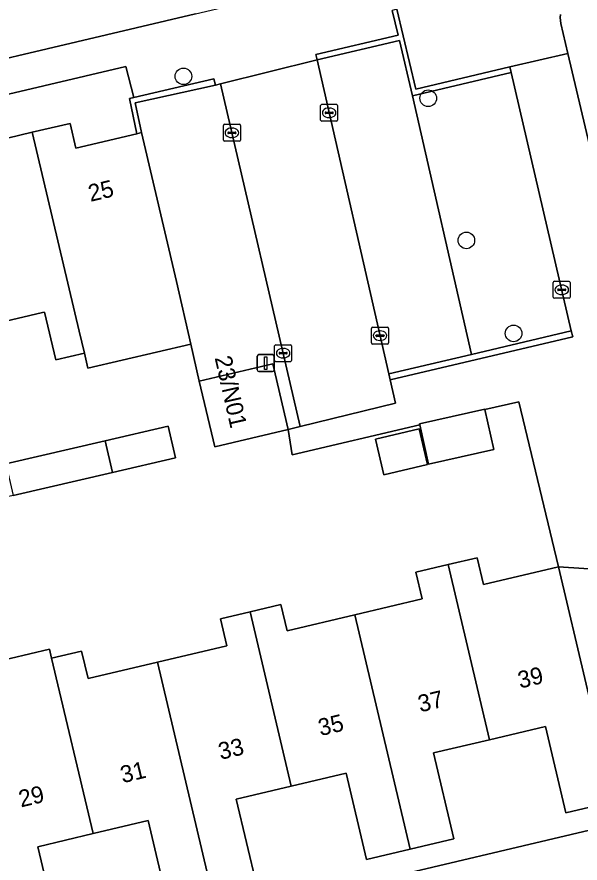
# Model space of a CAD drawing. Extents: x 158031 to 159244, y 380104 to 381214.
# Drawn here: x 158874.83 to 158907.98, y 380813.28 to 380863.09 of the extents above; entities that cross this region are included whole.
import ezdxf

# ---------------------------------------------------------------- set-up
doc = ezdxf.new("R2010")
doc.units = 0
for name, color, linetype in [('IMGEO_Boom', 7, 'Continuous'), ('IMGEO_Erf', 7, 'Continuous'), ('IMGEO_Groenvoorziening', 7, 'Continuous'), ('IMGEO_Kolk', 7, 'Continuous'), ('IMGEO_Lichtmast', 7, 'Continuous'), ('IMGEO_Muur', 7, 'Continuous'), ('IMGEO_Pand', 7, 'Continuous'), ('IMGEO_Pand_nummerreeks', 7, 'Continuous'), ('IMGEO_Parkeervlak_open', 7, 'Continuous'), ('IMGEO_Rijbaan_lokaal_open', 7, 'Continuous'), ('IMGEO_Voetpad_open', 7, 'Continuous')]:
    doc.layers.add(name, color=color, linetype=linetype)

msp = doc.modelspace()

# ---------------------------------------------------------------- linework, layer by layer
at = {"layer": 'IMGEO_Boom'}
for centre in [(158884.628, 380859.596), (158899.038, 380858.304), (158901.283, 380849.938), (158904.063, 380844.461)]:
    msp.add_circle(centre, 0.489, dxfattribs=at)
at = {"layer": 'IMGEO_Erf'}
for points in [[(158906.825, 380863.234), (158906.814, 380863.057), (158906.818, 380862.88), (158906.839, 380862.704), (158907.254, 380860.948), (158923.161, 380793.686)], [(158873.516, 380855.78), (158875.731, 380856.302), (158877.952, 380856.826), (158878.295, 380855.372), (158881.89, 380856.219), (158881.45, 380858.299), (158881.702, 380858.357), (158881.231, 380860.179), (158833.948, 380849.03)], [(158870.934, 380824.497), (158876.744, 380825.87), (158876.869, 380825.342), (158878.636, 380825.759), (158879.017, 380824.147), (158883.096, 380825.111), (158887.184, 380826.077), (158886.809, 380827.664), (158888.55, 380828.075), (158890.365, 380828.504), (158890.733, 380826.947), (158894.719, 380827.889), (158898.69, 380828.827), (158898.317, 380830.408), (158900.206, 380830.854), (158901.916, 380831.258), (158902.289, 380829.681), (158906.706, 380830.725), (158904.371, 380840.441), (158902.377, 380839.973), (158902.903, 380837.62), (158899.055, 380836.761), (158898.538, 380839.072), (158891.032, 380837.311), (158890.8, 380838.809), (158886.469, 380837.788), (158885.561, 380841.641), (158885.062, 380843.823), (158879.005, 380842.414), (158878.799, 380843.296), (158877.118, 380842.9), (158876.452, 380845.722), (158876.325, 380845.692), (158875.581, 380845.516), (158872.331, 380844.75)], [(158860.401, 380803.849), (158910.281, 380815.633), (158909.971, 380816.904), (158907.139, 380816.235), (158905.938, 380821.319), (158902.641, 380820.54), (158899.346, 380819.762), (158900.54, 380814.705), (158897.975, 380814.099), (158895.409, 380813.493), (158894.21, 380818.572), (158890.975, 380817.808), (158887.74, 380817.044), (158888.948, 380811.931), (158886.352, 380811.318), (158883.757, 380810.705), (158882.558, 380815.779), (158879.308, 380815.011), (158876.057, 380814.243), (158877.268, 380809.117), (158874.708, 380808.513)]]:
    msp.add_lwpolyline(points, dxfattribs=at)
for points in [[(158874.181, 380836.775), (158880.021, 380838.134), (158883.734, 380838.999), (158884.167, 380837.135), (158880.461, 380836.272), (158874.613, 380834.911), (158868.8, 380833.557), (158862.924, 380832.189), (158857.201, 380830.857), (158855.353, 380830.427), (158854.919, 380832.29), (158856.762, 380832.719), (158862.504, 380834.056), (158868.37, 380835.422)], [(158895.935, 380838.24), (158898.499, 380838.846), (158898.998, 380836.735), (158896.434, 380836.129)]]:
    msp.add_lwpolyline(points, close=True, dxfattribs=at)
at = {"layer": 'IMGEO_Groenvoorziening'}
for points in [[(158907.463, 380844.61), (158903.921, 380859.813), (158898.116, 380858.441), (158901.578, 380843.229)], [(158914.134, 380816.543), (158910.889, 380830.438), (158906.706, 380830.725), (158909.971, 380816.904), (158910.281, 380815.633)]]:
    msp.add_lwpolyline(points, close=True, dxfattribs=at)
at = {"layer": 'IMGEO_Kolk'}
for p, q in [((158892.706, 380857.024), (158892.706, 380857.876)), ((158892.781, 380857.95), (158893.633, 380857.95)), ((158893.707, 380857.876), (158893.707, 380857.024)), ((158892.965, 380857.444), (158892.965, 380857.456)), ((158893.403, 380857.407), (158893.005, 380857.407)), ((158893.008, 380857.493), (158893.406, 380857.493)), ((158893.194, 380857.73), (158893.219, 380857.73)), ((158893.449, 380857.456), (158893.449, 380857.444)), ((158887.055, 380856.773), (158887.907, 380856.773)), ((158893.633, 380856.95), (158892.781, 380856.95)), ((158893.217, 380857.17), (158893.192, 380857.17)), ((158886.98, 380855.847), (158886.98, 380856.699)), ((158887.239, 380856.267), (158887.239, 380856.279)), ((158887.282, 380856.316), (158887.68, 380856.316)), ((158887.468, 380856.553), (158887.493, 380856.553)), ((158887.723, 380856.279), (158887.723, 380856.267)), ((158887.981, 380856.699), (158887.981, 380855.847)), ((158887.907, 380855.773), (158887.055, 380855.773)), ((158887.677, 380856.23), (158887.279, 380856.23)), ((158887.491, 380855.993), (158887.466, 380855.993)), ((158906.399, 380846.603), (158906.399, 380847.455)), ((158906.474, 380847.529), (158907.326, 380847.529)), ((158906.887, 380847.309), (158906.912, 380847.309)), ((158907.4, 380847.455), (158907.4, 380846.603)), ((158906.658, 380847.023), (158906.658, 380847.035)), ((158907.096, 380846.986), (158906.698, 380846.986)), ((158906.701, 380847.072), (158907.099, 380847.072)), ((158907.142, 380847.035), (158907.142, 380847.023)), ((158907.326, 380846.529), (158906.474, 380846.529)), ((158906.91, 380846.749), (158906.885, 380846.749)), ((158895.773, 380844.831), (158896.625, 380844.831)), ((158895.698, 380843.905), (158895.698, 380844.757)), ((158895.957, 380844.325), (158895.957, 380844.337)), ((158896, 380844.374), (158896.398, 380844.374)), ((158896.186, 380844.611), (158896.211, 380844.611)), ((158896.441, 380844.337), (158896.441, 380844.325)), ((158896.699, 380844.757), (158896.699, 380843.905)), ((158890.072, 380843.797), (158890.924, 380843.797)), ((158896.625, 380843.831), (158895.773, 380843.831)), ((158896.395, 380844.288), (158895.997, 380844.288)), ((158896.209, 380844.051), (158896.184, 380844.051)), ((158889.997, 380842.871), (158889.997, 380843.723)), ((158890.256, 380843.291), (158890.256, 380843.303)), ((158890.299, 380843.34), (158890.697, 380843.34)), ((158890.485, 380843.577), (158890.51, 380843.577)), ((158890.74, 380843.303), (158890.74, 380843.291)), ((158890.998, 380843.723), (158890.998, 380842.871)), ((158890.694, 380843.254), (158890.296, 380843.254)), ((158890.508, 380843.017), (158890.483, 380843.017)), ((158890.924, 380842.797), (158890.072, 380842.797))]:
    msp.add_line(p, q, dxfattribs=at)
for points in [[(158892.706, 380857.024), (158892.706, 380857.876)], [(158892.781, 380857.95), (158893.633, 380857.95)], [(158893.707, 380857.876), (158893.707, 380857.024)], [(158887.055, 380856.773), (158887.907, 380856.773)], [(158893.633, 380856.95), (158892.781, 380856.95)], [(158886.98, 380855.847), (158886.98, 380856.699)], [(158887.981, 380856.699), (158887.981, 380855.847)], [(158887.907, 380855.773), (158887.055, 380855.773)], [(158906.399, 380846.603), (158906.399, 380847.455)], [(158906.474, 380847.529), (158907.326, 380847.529)], [(158907.4, 380847.455), (158907.4, 380846.603)], [(158907.326, 380846.529), (158906.474, 380846.529)], [(158895.773, 380844.831), (158896.625, 380844.831)], [(158895.698, 380843.905), (158895.698, 380844.757)], [(158896.699, 380844.757), (158896.699, 380843.905)], [(158890.072, 380843.797), (158890.924, 380843.797)], [(158896.625, 380843.831), (158895.773, 380843.831)], [(158889.997, 380842.871), (158889.997, 380843.723)], [(158890.998, 380843.723), (158890.998, 380842.871)], [(158890.924, 380842.797), (158890.072, 380842.797)]]:
    msp.add_lwpolyline(points, dxfattribs=at)
for centre, radius, start, end in [((158892.783, 380857.874), 0.0765, 91.552, 178.448), ((158892.783, 380857.874), 0.0765, 91.552, 178.448), ((158893.631, 380857.874), 0.0765, 1.552, 88.448), ((158893.631, 380857.874), 0.0765, 1.552, 88.448), ((158893.005, 380857.453), 0.0403, 85.8775, 175.7526), ((158893.002, 380857.443), 0.0366, 178.938, 274.7102), ((158893.406, 380857.45), 0.043, 264.8664, 352.4533), ((158893.41, 380857.455), 0.0386, 1.7309, 96.639), ((158887.057, 380856.697), 0.0765, 91.552, 178.448), ((158887.057, 380856.697), 0.0765, 91.552, 178.448), ((158887.905, 380856.697), 0.0765, 1.552, 88.448), ((158887.905, 380856.697), 0.0765, 1.552, 88.448), ((158892.783, 380857.026), 0.0765, 181.552, 268.448), ((158892.783, 380857.026), 0.0765, 181.552, 268.448), ((158893.631, 380857.026), 0.0765, 271.552, 358.448), ((158893.631, 380857.026), 0.0765, 271.552, 358.448), ((158887.279, 380856.276), 0.0403, 85.8775, 175.7526), ((158887.276, 380856.266), 0.0366, 178.938, 274.7102), ((158887.68, 380856.273), 0.043, 264.8664, 352.4533), ((158887.684, 380856.278), 0.0386, 1.7309, 96.639), ((158887.057, 380855.849), 0.0765, 181.552, 268.448), ((158887.057, 380855.849), 0.0765, 181.552, 268.448), ((158887.905, 380855.849), 0.0765, 271.552, 358.448), ((158887.905, 380855.849), 0.0765, 271.552, 358.448), ((158906.476, 380847.453), 0.0765, 91.552, 178.448), ((158906.476, 380847.453), 0.0765, 91.552, 178.448), ((158907.324, 380847.453), 0.0765, 1.552, 88.448), ((158907.324, 380847.453), 0.0765, 1.552, 88.448), ((158906.698, 380847.032), 0.0403, 85.8775, 175.7526), ((158906.695, 380847.022), 0.0366, 178.938, 274.7102), ((158907.099, 380847.029), 0.043, 264.8664, 352.4533), ((158907.103, 380847.034), 0.0386, 1.7309, 96.639), ((158906.476, 380846.605), 0.0765, 181.552, 268.448), ((158906.476, 380846.605), 0.0765, 181.552, 268.448), ((158907.324, 380846.605), 0.0765, 271.552, 358.448), ((158907.324, 380846.605), 0.0765, 271.552, 358.448), ((158895.775, 380844.755), 0.0765, 91.552, 178.448), ((158895.775, 380844.755), 0.0765, 91.552, 178.448), ((158896.623, 380844.755), 0.0765, 1.552, 88.448), ((158896.623, 380844.755), 0.0765, 1.552, 88.448), ((158895.997, 380844.334), 0.0403, 85.8775, 175.7526), ((158895.994, 380844.324), 0.0366, 178.938, 274.7102), ((158896.398, 380844.331), 0.043, 264.8664, 352.4533), ((158896.402, 380844.336), 0.0386, 1.7309, 96.639), ((158890.074, 380843.721), 0.0765, 91.552, 178.448), ((158890.074, 380843.721), 0.0765, 91.552, 178.448), ((158890.922, 380843.721), 0.0765, 1.552, 88.448), ((158890.922, 380843.721), 0.0765, 1.552, 88.448), ((158895.775, 380843.907), 0.0765, 181.552, 268.448), ((158895.775, 380843.907), 0.0765, 181.552, 268.448), ((158896.623, 380843.907), 0.0765, 271.552, 358.448), ((158896.623, 380843.907), 0.0765, 271.552, 358.448), ((158890.296, 380843.3), 0.0403, 85.8775, 175.7526), ((158890.701, 380843.302), 0.0386, 1.7309, 96.639), ((158890.074, 380842.873), 0.0765, 181.552, 268.448), ((158890.074, 380842.873), 0.0765, 181.552, 268.448), ((158890.293, 380843.29), 0.0366, 178.938, 274.7102), ((158890.697, 380843.297), 0.043, 264.8664, 352.4533), ((158890.922, 380842.873), 0.0765, 271.552, 358.448), ((158890.922, 380842.873), 0.0765, 271.552, 358.448)]:
    msp.add_arc(centre, radius, start, end, dxfattribs=at)
for centre, major_axis, ratio, start_param, end_param in [((158893.193, 380857.45), (-0.387, 0.002), 0.722429, 4.712389, 7.853982), ((158893.218, 380857.45), (-0.39, 0.002), 0.717154, 1.570796, 4.712389), ((158887.467, 380856.273), (-0.387, 0.002), 0.722429, 4.712389, 7.853982), ((158887.492, 380856.273), (-0.39, 0.002), 0.717154, 1.570796, 4.712389), ((158906.886, 380847.029), (-0.387, 0.002), 0.722429, 4.712389, 7.853982), ((158906.911, 380847.029), (-0.39, 0.002), 0.717154, 1.570796, 4.712389), ((158896.185, 380844.331), (-0.387, 0.002), 0.722429, 4.712389, 7.853982), ((158896.21, 380844.331), (-0.39, 0.002), 0.717154, 1.570796, 4.712389), ((158890.484, 380843.297), (-0.387, 0.002), 0.722429, 4.712389, 7.853982), ((158890.509, 380843.297), (-0.39, 0.002), 0.717154, 1.570796, 4.712389)]:
    msp.add_ellipse(centre, major_axis=major_axis, ratio=ratio, start_param=start_param, end_param=end_param, dxfattribs=at)
at = {"layer": 'IMGEO_Lichtmast'}
for p, q in [((158888.973, 380842.317), (158888.973, 380843.117)), ((158888.973, 380843.117), (158888.973, 380842.317)), ((158889.073, 380843.217), (158889.863, 380843.217)), ((158889.863, 380843.217), (158889.073, 380843.217)), ((158889.963, 380843.117), (158889.963, 380842.317)), ((158889.963, 380842.317), (158889.963, 380843.117)), ((158889.863, 380842.217), (158889.073, 380842.217)), ((158889.073, 380842.217), (158889.863, 380842.217))]:
    msp.add_line(p, q, dxfattribs=at)
msp.add_lwpolyline([(158889.393, 380843.092), (158889.543, 380843.092), (158889.543, 380842.342), (158889.393, 380842.342), (158889.393, 380843.092)], dxfattribs=at)
for centre, start, end in [((158889.073, 380843.117), 90, 180), ((158889.073, 380843.117), 90, 180), ((158889.863, 380843.117), 0, 90), ((158889.863, 380843.117), 360, 90), ((158889.073, 380842.317), 180, 270), ((158889.073, 380842.317), 180, 270), ((158889.863, 380842.317), 270, 0), ((158889.863, 380842.317), 270, 0)]:
    msp.add_arc(centre, 0.1, start, end, dxfattribs=at)
at = {"layer": 'IMGEO_Muur'}
for points in [[(158898.116, 380858.441), (158903.921, 380859.813), (158903.839, 380860.158), (158898.306, 380858.85), (158897.196, 380863.545), (158896.919, 380863.48), (158897.264, 380862.02), (158892.422, 380860.875), (158892.496, 380860.56), (158897.344, 380861.706)], [(158886.409, 380859.452), (158881.702, 380858.357), (158881.45, 380858.299), (158881.89, 380856.219), (158882.151, 380856.281), (158881.796, 380858.041), (158886.518, 380859.079)], [(158896.793, 380841.736), (158907.545, 380844.259), (158907.463, 380844.61), (158901.578, 380843.229), (158896.71, 380842.087)]]:
    msp.add_lwpolyline(points, close=True, dxfattribs=at)
at = {"layer": 'IMGEO_Pand'}
for points in [[(158882.151, 380856.281), (158881.89, 380856.219), (158878.295, 380855.372), (158877.952, 380856.826), (158875.731, 380856.302), (158878.497, 380844.589), (158878.799, 380843.296), (158879.005, 380842.414), (158885.062, 380843.823), (158884.215, 380847.527)], [(158875.731, 380856.302), (158873.516, 380855.78), (158873.867, 380854.293), (158870.278, 380853.447), (158872.331, 380844.75), (158875.581, 380845.516), (158876.325, 380845.692), (158876.452, 380845.722), (158877.118, 380842.9), (158878.799, 380843.296), (158878.497, 380844.589)], [(158885.561, 380841.641), (158886.469, 380837.788), (158890.8, 380838.809), (158889.891, 380842.662)], [(158902.377, 380839.973), (158902.37, 380840.006), (158898.522, 380839.146), (158898.538, 380839.072), (158899.055, 380836.761), (158902.903, 380837.62)], [(158880.461, 380836.272), (158884.167, 380837.135), (158883.734, 380838.999), (158880.021, 380838.134)], [(158895.935, 380838.24), (158896.434, 380836.129), (158898.998, 380836.735), (158898.499, 380838.846)], [(158880.461, 380836.272), (158880.021, 380838.134), (158874.181, 380836.775), (158874.613, 380834.911)], [(158897.975, 380814.099), (158900.54, 380814.705), (158899.346, 380819.762), (158902.641, 380820.54), (158900.206, 380830.854), (158898.317, 380830.408), (158898.69, 380828.827), (158894.719, 380827.889)], [(158902.641, 380820.54), (158905.938, 380821.319), (158907.139, 380816.235), (158909.971, 380816.904), (158906.706, 380830.725), (158902.289, 380829.681), (158901.916, 380831.258), (158900.206, 380830.854)], [(158890.975, 380817.808), (158894.21, 380818.572), (158895.409, 380813.493), (158897.975, 380814.099), (158894.719, 380827.889), (158890.733, 380826.947), (158890.365, 380828.504), (158888.55, 380828.075)], [(158890.975, 380817.808), (158888.55, 380828.075), (158886.809, 380827.664), (158887.184, 380826.077), (158883.096, 380825.111), (158886.352, 380811.318), (158888.948, 380811.931), (158887.74, 380817.044)], [(158876.869, 380825.342), (158876.744, 380825.87), (158870.934, 380824.497), (158871.436, 380822.371), (158871.734, 380821.107), (158874.708, 380808.513), (158877.268, 380809.117), (158876.057, 380814.243), (158879.308, 380815.011)], [(158886.352, 380811.318), (158883.096, 380825.111), (158879.017, 380824.147), (158878.636, 380825.759), (158876.869, 380825.342), (158879.308, 380815.011), (158882.558, 380815.779), (158883.757, 380810.705)]]:
    msp.add_lwpolyline(points, close=True, dxfattribs=at)
at = {"layer": 'IMGEO_Parkeervlak_open'}
for points in [[(158898.116, 380858.441), (158897.344, 380861.706), (158892.496, 380860.56), (158896.71, 380842.087), (158901.578, 380843.229)], [(158885.062, 380843.823), (158885.561, 380841.641), (158889.891, 380842.662), (158890.8, 380838.809), (158891.504, 380838.975), (158886.813, 380859.152), (158886.518, 380859.079), (158881.796, 380858.041), (158882.151, 380856.281), (158884.215, 380847.527)]]:
    msp.add_lwpolyline(points, close=True, dxfattribs=at)
at = {"layer": 'IMGEO_Rijbaan_lokaal_open'}
for points in [[(158855.705, 380863.501), (158857.304, 380856.684), (158864.019, 380858.26), (158885.329, 380863.284), (158891.876, 380864.827), (158920.595, 380871.613), (158918.982, 380878.388), (158910.02, 380876.255), (158871.116, 380867.112), (158867.88, 380866.354), (158862.414, 380865.073)], [(158886.813, 380859.152), (158891.504, 380838.975), (158897.104, 380840.351), (158896.793, 380841.736), (158896.71, 380842.087), (158892.496, 380860.56)]]:
    msp.add_lwpolyline(points, close=True, dxfattribs=at)
at = {"layer": 'IMGEO_Voetpad_open'}
for points in [[(158885.329, 380863.284), (158864.019, 380858.26), (158857.304, 380856.684), (158854.598, 380856.049), (158834.35, 380851.298), (158833.674, 380851.102), (158833.018, 380850.845), (158832.388, 380850.532), (158831.788, 380850.163), (158831.223, 380849.742), (158830.699, 380849.273), (158830.218, 380848.758), (158829.785, 380848.203), (158833.604, 380848.939), (158833.948, 380849.03), (158881.231, 380860.179), (158881.702, 380858.357), (158886.409, 380859.452), (158886.518, 380859.079), (158886.813, 380859.152), (158892.496, 380860.56), (158892.422, 380860.875), (158897.264, 380862.02), (158896.919, 380863.48)], [(158897.196, 380863.545), (158898.306, 380858.85), (158903.839, 380860.158), (158907.254, 380860.948), (158906.839, 380862.704), (158906.818, 380862.88), (158906.814, 380863.057), (158906.825, 380863.234)], [(158918.414, 380789.204), (158924.003, 380790.127), (158923.161, 380793.686), (158907.254, 380860.948), (158903.839, 380860.158), (158903.921, 380859.813), (158907.463, 380844.61), (158907.545, 380844.259), (158896.793, 380841.736), (158897.104, 380840.351), (158891.504, 380838.975), (158890.8, 380838.809), (158891.032, 380837.311), (158898.538, 380839.072), (158898.522, 380839.146), (158902.37, 380840.006), (158902.377, 380839.973), (158904.371, 380840.441), (158906.706, 380830.725), (158910.889, 380830.438), (158914.134, 380816.543), (158910.281, 380815.633), (158860.401, 380803.849)]]:
    msp.add_lwpolyline(points, dxfattribs=at)

# ---------------------------------------------------------------- texts
at = {"layer": 'IMGEO_Pand_nummerreeks'}
for s, rotation, p in [('25', 13.2869, (158879.154, 380852.204)), ('23/N01', 282.7175, (158886.461, 380843.028)), ('39', 13.3936, (158904.445, 380823.548)), ('37', 13.3936, (158898.569, 380822.149)), ('35', 13.3936, (158892.692, 380820.75)), ('33', 13.3936, (158886.816, 380819.351)), ('31', 13.3936, (158881.049, 380817.977)), ('29', 13.3958, (158875.062, 380816.552))]:
    msp.add_text(s, height=1, rotation=rotation, dxfattribs=at).set_placement(p)

doc.saveas('drawing.dxf')
